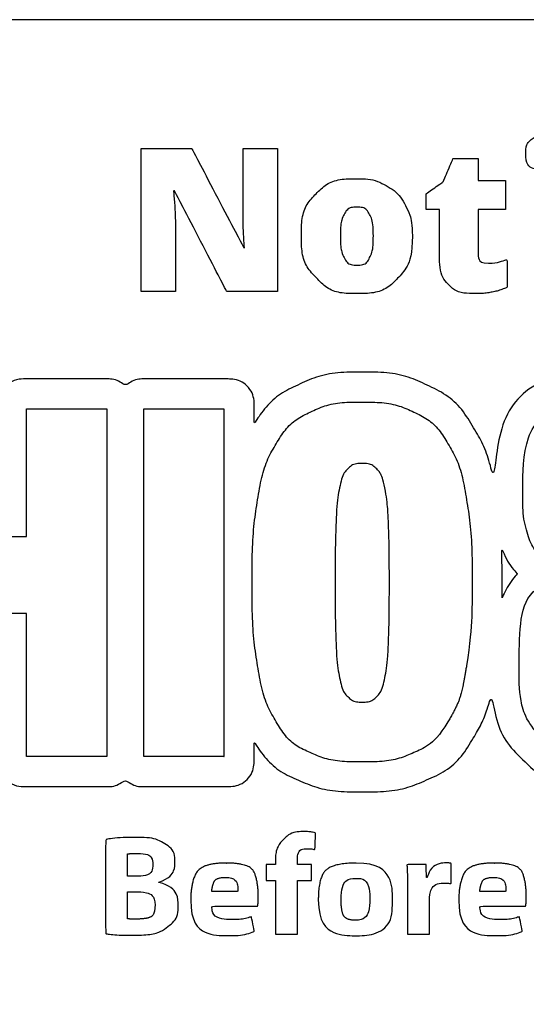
# Model space of a CAD drawing. Extents: x 0 to 40.8, y 0 to 22.
# Drawn here: x 4.102 to 4.811, y 1.843 to 3.207 of the extents above; entities that cross this region are included whole.
import ezdxf

# ---------------------------------------------------------------- set-up
doc = ezdxf.new("R2010")
doc.units = 0
doc.layers.add('SH_Data', color=7, linetype='Continuous')
doc.layers.add('SH_Text', color=7, linetype='Continuous')

msp = doc.modelspace()

# ---------------------------------------------------------------- linework, layer by layer
at = {"layer": 'SH_Data'}
msp.add_lwpolyline([(2.6283, 3.2069), (7.48, 3.2069), (7.48, 0.9524), (2.6283, 0.9524)], close=True, dxfattribs=at)
at = {"layer": 'SH_Text'}
for points, degree in [([(4.8102, 3.0197), (4.8102, 3.0039), (4.8197, 2.9961), (4.8386, 2.9961), (4.8578, 2.9961), (4.8673, 3.0039), (4.8673, 3.0197), (4.8673, 3.0276), (4.865, 3.0335), (4.8604, 3.0375), (4.8559, 3.0416), (4.8486, 3.0436), (4.8386, 3.0436), (4.8287, 3.0436), (4.8214, 3.0416), (4.817, 3.0376), (4.8125, 3.0337), (4.8102, 3.0277), (4.8102, 3.0197)], 3), ([(4.463, 2.8256), (4.463, 2.8256), (4.463, 3.0261), (4.463, 3.0261), (4.463, 3.0261), (4.4147, 3.0261), (4.4147, 3.0261), (4.4147, 3.0261), (4.4147, 2.9355), (4.4147, 2.9355), (4.4147, 2.9232), (4.4153, 2.907), (4.4166, 2.8868), (4.4166, 2.8868), (4.4158, 2.8868), (4.4158, 2.8868), (4.4158, 2.8868), (4.3428, 3.0261), (4.3428, 3.0261), (4.3428, 3.0261), (4.272, 3.0261), (4.272, 3.0261), (4.272, 3.0261), (4.272, 2.8256), (4.272, 2.8256), (4.272, 2.8256), (4.32, 2.8256), (4.32, 2.8256), (4.32, 2.8256), (4.32, 2.916), (4.32, 2.916), (4.32, 2.9277), (4.3192, 2.9447), (4.3174, 2.9669), (4.3174, 2.9669), (4.3187, 2.9669), (4.3187, 2.9669), (4.3187, 2.9669), (4.3919, 2.8256), (4.3919, 2.8256), (4.3919, 2.8256), (4.463, 2.8256), (4.463, 2.8256)], 3), ([(4.7583, 2.8653), (4.7486, 2.8653), (4.7437, 2.8703), (4.7437, 2.8803), (4.7437, 2.8803), (4.7437, 2.9408), (4.7437, 2.9408), (4.7437, 2.9408), (4.7818, 2.9408), (4.7818, 2.9408), (4.7818, 2.9408), (4.7818, 2.981), (4.7818, 2.981), (4.7818, 2.981), (4.7437, 2.981), (4.7437, 2.981), (4.7437, 2.981), (4.7437, 3.0122), (4.7437, 3.0122), (4.7437, 3.0122), (4.7086, 3.0122), (4.7086, 3.0122), (4.7086, 3.0122), (4.6948, 2.9795), (4.6948, 2.9795), (4.6948, 2.9795), (4.6709, 2.9626), (4.6709, 2.9626), (4.6709, 2.9626), (4.6709, 2.9408), (4.6709, 2.9408), (4.6709, 2.9408), (4.6897, 2.9408), (4.6897, 2.9408), (4.6897, 2.9408), (4.6897, 2.8767), (4.6897, 2.8767), (4.6897, 2.8585), (4.6936, 2.8449), (4.7016, 2.8361), (4.7096, 2.8273), (4.7226, 2.8228), (4.7406, 2.8228), (4.7493, 2.8228), (4.757, 2.8235), (4.7635, 2.8249), (4.7701, 2.8262), (4.777, 2.8284), (4.7842, 2.8315), (4.7842, 2.8315), (4.7842, 2.8706), (4.7842, 2.8706), (4.7741, 2.867), (4.7655, 2.8653), (4.7583, 2.8653)], 3), ([(4.6516, 2.9036), (4.6516, 2.9198), (4.6484, 2.934), (4.642, 2.9461), (4.6357, 2.9582), (4.6266, 2.9675), (4.6149, 2.974), (4.6032, 2.9805), (4.5898, 2.9837), (4.5745, 2.9837), (4.5498, 2.9837), (4.5306, 2.9767), (4.5169, 2.9627), (4.5033, 2.9487), (4.4964, 2.929), (4.4964, 2.9036), (4.4964, 2.8789), (4.5034, 2.8592), (4.5174, 2.8447), (4.5313, 2.8301), (4.55, 2.8228), (4.5736, 2.8228), (4.5982, 2.8228), (4.6174, 2.83), (4.631, 2.8442), (4.6447, 2.8584), (4.6516, 2.8782), (4.6516, 2.9036)], 3), ([(4.5509, 2.9036), (4.5509, 2.917), (4.5526, 2.927), (4.5562, 2.9337), (4.5598, 2.9404), (4.5657, 2.9438), (4.5739, 2.9438), (4.5823, 2.9438), (4.5883, 2.9404), (4.5917, 2.9337), (4.5952, 2.9269), (4.597, 2.9169), (4.597, 2.9036), (4.597, 2.8903), (4.5953, 2.8801), (4.5918, 2.8731), (4.5884, 2.8662), (4.5825, 2.8627), (4.5742, 2.8627), (4.5658, 2.8627), (4.5598, 2.8662), (4.5562, 2.8731), (4.5526, 2.8801), (4.5509, 2.8903), (4.5509, 2.9036)], 3), ([(5.0821, 2.6669), (5.0504, 2.6974), (5.0062, 2.7122), (4.9471, 2.7122), (4.8362, 2.7122), (4.7727, 2.6564), (4.7666, 2.5549), (4.7603, 2.5861), (4.7509, 2.6121), (4.7379, 2.6338), (4.7216, 2.6613), (4.6994, 2.6817), (4.6721, 2.6946), (4.6468, 2.7066), (4.6164, 2.7127), (4.5816, 2.7127), (4.5468, 2.7127), (4.5164, 2.7066), (4.4912, 2.6946), (4.4664, 2.6829), (4.4462, 2.6647), (4.4304, 2.6409), (4.4304, 2.6409), (4.4304, 2.6611), (4.4304, 2.6611), (4.4304, 2.6842), (4.4115, 2.7031), (4.3883, 2.7031), (4.3883, 2.7031), (4.276, 2.7031), (4.276, 2.7031), (4.2661, 2.7031), (4.2573, 2.6991), (4.2501, 2.6933), (4.2428, 2.6991), (4.234, 2.7031), (4.2241, 2.7031), (4.2241, 2.7031), (4.1118, 2.7031), (4.1118, 2.7031), (4.0975, 2.7031), (4.085, 2.6961), (4.0774, 2.6852), (4.0697, 2.6961), (4.0572, 2.7031), (4.043, 2.7031), (4.043, 2.7031), (3.9307, 2.7031), (3.9307, 2.7031), (3.9075, 2.7031), (3.8887, 2.6843), (3.8887, 2.6611), (3.8887, 2.6611), (3.8887, 2.6349), (3.8887, 2.6349), (3.8723, 2.6618), (3.8506, 2.6819), (3.8236, 2.6946), (3.7984, 2.7066), (3.7679, 2.7127), (3.7331, 2.7127), (3.6983, 2.7127), (3.6679, 2.7066), (3.6427, 2.6946), (3.6153, 2.6817), (3.5932, 2.6613), (3.5768, 2.6338), (3.5621, 2.6091), (3.5515, 2.5777), (3.5455, 2.5406), (3.5399, 2.5064), (3.5371, 2.4649), (3.5371, 2.4175), (3.5371, 2.3702), (3.5399, 2.3287), (3.5455, 2.2945), (3.5515, 2.2574), (3.5621, 2.226), (3.5768, 2.2013), (3.5934, 2.1734), (3.616, 2.1531), (3.6437, 2.141), (3.6686, 2.13), (3.6987, 2.1245), (3.733, 2.1245), (3.7673, 2.1245), (3.7974, 2.13), (3.8223, 2.141), (3.8498, 2.153), (3.872, 2.1729), (3.8886, 2.2002), (3.8886, 2.2002), (3.8886, 2.174), (3.8886, 2.174), (3.8886, 2.1509), (3.9074, 2.132), (3.9306, 2.132), (3.9306, 2.132), (4.0429, 2.132), (4.0429, 2.132), (4.0571, 2.132), (4.0697, 2.139), (4.0773, 2.1499), (4.0849, 2.139), (4.0974, 2.132), (4.1117, 2.132), (4.1117, 2.132), (4.224, 2.132), (4.224, 2.132), (4.2339, 2.132), (4.2427, 2.136), (4.25, 2.1418), (4.2572, 2.136), (4.266, 2.132), (4.2759, 2.132), (4.2759, 2.132), (4.3882, 2.132), (4.3882, 2.132), (4.4114, 2.132), (4.4303, 2.1508), (4.4303, 2.174), (4.4303, 2.174), (4.4303, 2.1942), (4.4303, 2.1942), (4.4463, 2.1701), (4.467, 2.152), (4.4922, 2.141), (4.5171, 2.13), (4.5472, 2.1245), (4.5815, 2.1245), (4.6158, 2.1245), (4.6459, 2.13), (4.6709, 2.141), (4.6986, 2.1531), (4.7212, 2.1734), (4.7377, 2.2012), (4.7484, 2.2192), (4.7568, 2.2401), (4.7629, 2.2644), (4.7681, 2.2242), (4.7831, 2.1916), (4.8082, 2.1676), (4.8404, 2.1365), (4.8857, 2.1214), (4.9469, 2.1214), (5.0328, 2.1214), (5.0904, 2.1544), (5.1162, 2.2149), (5.1162, 2.2149), (5.1247, 2.2149), (5.1247, 2.2149), (5.1247, 2.2149), (5.1247, 2.1675), (5.1247, 2.1675), (5.1247, 2.1451), (5.1429, 2.1269), (5.1652, 2.1269), (5.1652, 2.1269), (5.2891, 2.1269), (5.2891, 2.1269), (5.3114, 2.1269), (5.3296, 2.1451), (5.3296, 2.1675), (5.3296, 2.1675), (5.3296, 2.4395), (5.3296, 2.4395), (5.331, 2.4395), (5.3323, 2.4393), (5.3336, 2.4393), (5.3336, 2.4393), (5.3336, 2.1675), (5.3336, 2.1675), (5.3336, 2.1451), (5.3518, 2.1269), (5.3742, 2.1269), (5.3742, 2.1269), (5.498, 2.1269), (5.498, 2.1269), (5.5128, 2.1269), (5.5257, 2.135), (5.5328, 2.1469), (5.5385, 2.139), (5.5478, 2.1339), (5.5584, 2.1339), (5.5584, 2.1339), (5.6287, 2.1339), (5.6287, 2.1339), (5.6463, 2.1339), (5.6606, 2.1481), (5.6606, 2.1657), (5.6606, 2.1657), (5.6606, 2.1942), (5.6606, 2.1942), (5.662, 2.1908), (5.6629, 2.1873), (5.6646, 2.1842), (5.6741, 2.1663), (5.6883, 2.1523), (5.7068, 2.1425), (5.7245, 2.1332), (5.7465, 2.1286), (5.7741, 2.1286), (5.8016, 2.1286), (5.8234, 2.1338), (5.841, 2.144), (5.8583, 2.1541), (5.8717, 2.168), (5.8812, 2.1851), (5.8812, 2.1851), (5.8812, 2.1657), (5.8812, 2.1657), (5.8812, 2.1481), (5.8954, 2.1339), (5.913, 2.1339), (5.913, 2.1339), (5.9885, 2.1339), (5.9885, 2.1339), (6.0061, 2.1339), (6.0203, 2.1481), (6.0203, 2.1657), (6.0203, 2.1657), (6.0203, 2.3054), (6.0203, 2.3054), (6.0203, 2.3134), (6.0214, 2.317), (6.0212, 2.3174), (6.0228, 2.3183), (6.0293, 2.3193), (6.0366, 2.3187), (6.0389, 2.3185), (6.0411, 2.3181), (6.0436, 2.3177), (6.0451, 2.3174), (6.0466, 2.3179), (6.0482, 2.3178), (6.048, 2.3116), (6.0475, 2.306), (6.0475, 2.2993), (6.0475, 2.2699), (6.0498, 2.2462), (6.0545, 2.2271), (6.0592, 2.2078), (6.0654, 2.1926), (6.0733, 2.1805), (6.0703, 2.1789), (6.0675, 2.1769), (6.0651, 2.1744), (6.0591, 2.1684), (6.0558, 2.16), (6.056, 2.1515), (6.0563, 2.1324), (6.0599, 2.1158), (6.0666, 2.1023), (6.0737, 2.088), (6.0837, 2.0765), (6.0963, 2.0679), (6.1078, 2.0602), (6.1211, 2.0548), (6.1358, 2.052), (6.1483, 2.0495), (6.1618, 2.0482), (6.1759, 2.0482), (6.1919, 2.0482), (6.2072, 2.0501), (6.2213, 2.0538), (6.2373, 2.058), (6.2513, 2.0651), (6.2633, 2.0748), (6.2759, 2.085), (6.2857, 2.0986), (6.2927, 2.1151), (6.2992, 2.1306), (6.3026, 2.1491), (6.3026, 2.17), (6.3026, 2.17), (6.3026, 2.4219), (6.3026, 2.4219), (6.3026, 2.4395), (6.2883, 2.4538), (6.2707, 2.4538), (6.2707, 2.4538), (6.2707, 2.4537), (6.2707, 2.4537)], 3), ([(4.1116, 2.174), (4.1116, 2.174), (4.1116, 2.3746), (4.1116, 2.3746), (4.1116, 2.3746), (4.0428, 2.3746), (4.0428, 2.3746), (4.0428, 2.3746), (4.0428, 2.174), (4.0428, 2.174), (4.0428, 2.174), (3.9305, 2.174), (3.9305, 2.174), (3.9305, 2.174), (3.9305, 2.6612), (3.9305, 2.6612), (3.9305, 2.6612), (4.0428, 2.6612), (4.0428, 2.6612), (4.0428, 2.6612), (4.0428, 2.4824), (4.0428, 2.4824), (4.0428, 2.4824), (4.1116, 2.4824), (4.1116, 2.4824), (4.1116, 2.4824), (4.1116, 2.6612), (4.1116, 2.6612), (4.1116, 2.6612), (4.2239, 2.6612), (4.2239, 2.6612), (4.2239, 2.6612), (4.2239, 2.174), (4.2239, 2.174)], 3), ([(4.2758, 2.174), (4.2758, 2.174), (4.2758, 2.6612), (4.2758, 2.6612), (4.2758, 2.6612), (4.388, 2.6612), (4.388, 2.6612), (4.388, 2.6612), (4.388, 2.174), (4.388, 2.174)], 3), ([(4.7014, 2.2228), (4.6893, 2.2026), (4.6735, 2.1881), (4.6537, 2.1795), (4.634, 2.1709), (4.6099, 2.1665), (4.5812, 2.1665), (4.5526, 2.1665), (4.5285, 2.1708), (4.5088, 2.1795), (4.4891, 2.1881), (4.4733, 2.2026), (4.4611, 2.2228), (4.449, 2.243), (4.4404, 2.2692), (4.4351, 2.3013), (4.4299, 2.3333), (4.4273, 2.3721), (4.4273, 2.4175), (4.4273, 2.463), (4.43, 2.5018), (4.4351, 2.5338), (4.4404, 2.5659), (4.449, 2.5921), (4.4611, 2.6123), (4.4733, 2.6325), (4.4891, 2.6473), (4.5088, 2.6567), (4.5286, 2.6661), (4.5527, 2.6707), (4.5812, 2.6707), (4.6098, 2.6707), (4.634, 2.666), (4.6537, 2.6567), (4.6735, 2.6474), (4.6893, 2.6325), (4.7014, 2.6123), (4.7136, 2.5921), (4.7222, 2.5659), (4.7274, 2.5338), (4.7326, 2.5018), (4.7353, 2.463), (4.7353, 2.4175), (4.7353, 2.3721), (4.7326, 2.3333), (4.7274, 2.3013)], 3), ([(4.836, 2.1969), (4.8123, 2.2197), (4.8008, 2.2528), (4.801, 2.2982), (4.8013, 2.3633), (4.8132, 2.4085), (4.8701, 2.431), (4.8526, 2.4365), (4.8389, 2.4449), (4.8288, 2.4568), (4.8213, 2.4655), (4.8159, 2.4758), (4.8122, 2.4883), (4.8081, 2.5023), (4.8061, 2.519), (4.8062, 2.5394), (4.8066, 2.6284), (4.8525, 2.6716), (4.9468, 2.6716), (4.9949, 2.6716), (5.0299, 2.6605), (5.0536, 2.6377), (5.0666, 2.6252), (5.0759, 2.6097), (5.0815, 2.5905), (5.086, 2.5752), (5.0882, 2.5576), (5.0881, 2.5377), (5.0879, 2.4939), (5.0798, 2.4473), (5.0232, 2.4303), (5.0587, 2.4156), (5.0761, 2.3914), (5.0842, 2.3638), (5.0906, 2.3423), (5.0916, 2.3188), (5.0915, 2.2965), (5.0911, 2.2061), (5.0438, 2.1621), (4.9466, 2.1621), (4.9466, 2.1621), (4.9466, 2.1621), (4.9466, 2.1621)], 3), ([(4.6131, 2.5506), (4.6156, 2.5378), (4.6174, 2.5206), (4.6182, 2.499), (4.619, 2.4775), (4.6194, 2.4503), (4.6194, 2.4175), (4.6194, 2.3848), (4.619, 2.3576), (4.6182, 2.336), (4.6174, 2.3144), (4.6157, 2.2972), (4.6131, 2.2845), (4.6105, 2.2718), (4.6066, 2.2629), (4.6017, 2.258), (4.5967, 2.253), (4.5899, 2.2504), (4.5814, 2.2504), (4.5729, 2.2504), (4.5663, 2.253), (4.5612, 2.258), (4.5562, 2.2629), (4.5524, 2.2718), (4.5498, 2.2845), (4.5472, 2.2972), (4.5455, 2.3144), (4.5447, 2.336), (4.5439, 2.3576), (4.5435, 2.3848), (4.5435, 2.4175), (4.5435, 2.4503), (4.5439, 2.4775), (4.5447, 2.499), (4.5455, 2.5206), (4.5471, 2.5378), (4.5498, 2.5506), (4.5523, 2.5633), (4.5561, 2.5721), (4.5612, 2.5771), (4.5663, 2.5821), (4.5729, 2.5847), (4.5814, 2.5847), (4.5899, 2.5847), (4.5966, 2.5821), (4.6017, 2.5771), (4.6066, 2.5721), (4.6105, 2.5633), (4.6131, 2.5506)], 3), ([(4.7773, 2.4175), (4.7773, 2.4354), (4.7769, 2.4525), (4.7761, 2.4687), (4.7813, 2.4543), (4.7884, 2.4416), (4.7979, 2.4305), (4.7981, 2.4303), (4.7982, 2.4302), (4.7984, 2.43), (4.7894, 2.4196), (4.7825, 2.4083), (4.7772, 2.3963), (4.7772, 2.3963), (4.7771, 2.3963), (4.7771, 2.3963)], 3), ([(4.7771, 2.3963), (4.7772, 2.4033), (4.7773, 2.4103), (4.7773, 2.4175)], 2), ([(4.7274, 2.3013), (4.7222, 2.2692), (4.7136, 2.243), (4.7014, 2.2228)], 2), ([(4.2239, 2.174), (4.2239, 2.174), (4.1116, 2.174), (4.1116, 2.174)], 2), ([(4.388, 2.174), (4.388, 2.174), (4.2758, 2.174), (4.2758, 2.174)], 2), ([(4.2968, 1.9979), (4.3122, 2.0035), (4.3193, 2.0146), (4.3193, 2.0267), (4.3193, 2.0387), (4.3124, 2.048), (4.3029, 2.0529), (4.293, 2.0587), (4.2813, 2.0606), (4.2625, 2.0606), (4.247, 2.0606), (4.2305, 2.0594), (4.2224, 2.0577), (4.2224, 2.0577), (4.2224, 1.9258), (4.2224, 1.9258), (4.2293, 1.9248), (4.2407, 1.9238), (4.2559, 1.9238), (4.2832, 1.9238), (4.2999, 1.9282), (4.3099, 1.936), (4.3184, 1.9427), (4.324, 1.9523), (4.324, 1.9645), (4.324, 1.9819), (4.3124, 1.9934), (4.2968, 1.9976)], 3), ([(4.4725, 2.0591), (4.4725, 2.0591), (4.4725, 2.0591), (4.4725, 2.0591), (4.4802, 2.0662), (4.4909, 2.0689), (4.4999, 2.0689), (4.5069, 2.0689), (4.5121, 2.0681), (4.5164, 2.0669), (4.5164, 2.0669), (4.5152, 2.0436), (4.5152, 2.0436), (4.5125, 2.0443), (4.5093, 2.0449), (4.5052, 2.0449), (4.495, 2.0449), (4.4907, 2.0372), (4.4907, 2.0276), (4.4907, 2.0276), (4.4907, 2.0226), (4.4907, 2.0226), (4.4907, 2.0226), (4.5107, 2.0226), (4.5107, 2.0226), (4.5107, 2.0226), (4.5107, 2.0004), (4.5107, 2.0004), (4.5107, 2.0004), (4.4909, 2.0004), (4.4909, 2.0004), (4.4909, 2.0004), (4.4909, 1.9252), (4.4909, 1.9252), (4.4909, 1.9252), (4.4599, 1.9252), (4.4599, 1.9252), (4.4599, 1.9252), (4.4599, 2.0004), (4.4599, 2.0004), (4.4599, 2.0004), (4.4469, 2.0004), (4.4469, 2.0004), (4.4469, 2.0004), (4.4469, 2.0226), (4.4469, 2.0226), (4.4469, 2.0226), (4.4599, 2.0226), (4.4599, 2.0226), (4.4599, 2.0226), (4.4599, 2.0265), (4.4599, 2.0265), (4.4599, 2.0382), (4.4635, 2.0511), (4.4725, 2.0591)], 3), ([(4.2663, 2.0384), (4.2802, 2.0384), (4.2883, 2.033), (4.2883, 2.0228), (4.2883, 2.0127), (4.2795, 2.0063), (4.2632, 2.0063), (4.2632, 2.0063), (4.2531, 2.0063), (4.2531, 2.0063), (4.2531, 2.0063), (4.2531, 2.0376), (4.2531, 2.0376), (4.2531, 2.0376), (4.2531, 2.0376), (4.2531, 2.0376)], 3), ([(4.2531, 2.0376), (4.2557, 2.038), (4.2595, 2.0384), (4.2663, 2.0384)], 2), ([(4.3917, 2.0248), (4.3571, 2.0248), (4.3415, 1.9975), (4.3415, 1.9728)], 2), ([(4.3917, 2.0248), (4.3917, 2.0248), (4.3917, 2.0248), (4.3918, 2.0248)], 2), ([(4.3918, 2.0248), (4.3918, 2.0248), (4.3917, 2.0248), (4.3917, 2.0248)], 2), ([(4.3917, 2.0248), (4.3917, 2.0248), (4.3917, 2.0248), (4.3917, 2.0248)], 2), ([(4.436, 1.9761), (4.436, 2.0003), (4.4238, 2.0248), (4.3917, 2.0248)], 2), ([(4.52, 1.9732), (4.52, 1.9417), (4.5423, 1.923), (4.5714, 1.923), (4.598, 1.923), (4.6238, 1.9393), (4.6238, 1.975), (4.6238, 2.0043), (4.6035, 2.0248), (4.573, 2.0248)], 3), ([(4.573, 2.0248), (4.5411, 2.0248), (4.52, 2.0047), (4.52, 1.9732)], 2), ([(4.6724, 2.0047), (4.6724, 2.0047), (4.6724, 2.0048), (4.6724, 2.0048), (4.6775, 2.0189), (4.6897, 2.0249), (4.6993, 2.0249), (4.7021, 2.0249), (4.7036, 2.0249), (4.7058, 2.0245), (4.7058, 2.0245), (4.7058, 1.996), (4.7058, 1.996), (4.7036, 1.9964), (4.701, 1.9967), (4.6975, 1.9967), (4.6861, 1.9967), (4.6784, 1.9908), (4.6763, 1.9814), (4.6759, 1.9794), (4.6757, 1.977), (4.6757, 1.9747), (4.6757, 1.9747), (4.6757, 1.9252), (4.6757, 1.9252), (4.6757, 1.9252), (4.6448, 1.9252), (4.6448, 1.9252), (4.6448, 1.9252), (4.6448, 1.9906), (4.6448, 1.9906), (4.6448, 2.0049), (4.6444, 2.0142), (4.644, 2.0226), (4.644, 2.0226), (4.6707, 2.0226), (4.6707, 2.0226), (4.6707, 2.0226), (4.6716, 2.0047), (4.6716, 2.0047), (4.6716, 2.0047), (4.6724, 2.0047), (4.6724, 2.0047)], 3), ([(4.7668, 2.0248), (4.7322, 2.0248), (4.7166, 1.9975), (4.7166, 1.9728)], 2), ([(4.7668, 2.0248), (4.7668, 2.0248), (4.7667, 2.0248), (4.7667, 2.0248)], 2), ([(4.7667, 2.0248), (4.7667, 2.0248), (4.7668, 2.0248), (4.7668, 2.0248)], 2), ([(4.7668, 2.0248), (4.7668, 2.0248), (4.7668, 2.0248), (4.7668, 2.0248)], 2), ([(4.8111, 1.9761), (4.8111, 2.0003), (4.7989, 2.0248), (4.7668, 2.0248)], 2), ([(4.39, 2.0047), (4.4043, 2.0047), (4.4075, 1.9923), (4.4075, 1.9849), (4.4075, 1.9849), (4.3708, 1.9849), (4.3708, 1.9849)], 3), ([(4.3708, 1.9849), (4.3716, 1.9931), (4.3769, 2.0047), (4.39, 2.0047)], 2), ([(4.7651, 2.0047), (4.7793, 2.0047), (4.7826, 1.9923), (4.7826, 1.9849), (4.7826, 1.9849), (4.7459, 1.9849), (4.7459, 1.9849)], 3), ([(4.7459, 1.9849), (4.7467, 1.9931), (4.752, 2.0047), (4.7651, 2.0047)], 2), ([(4.2968, 1.9976), (4.2968, 1.9977), (4.2968, 1.9979), (4.2968, 1.9979)], 2), ([(4.5519, 1.974), (4.5519, 1.9883), (4.5574, 2.0033), (4.5722, 2.0033), (4.5862, 2.0033), (4.592, 1.9885), (4.592, 1.974), (4.592, 1.9564), (4.5843, 1.9447), (4.5722, 1.9447)], 3), ([(4.2531, 1.9467), (4.2531, 1.9467), (4.2531, 1.9846), (4.2531, 1.9846), (4.2531, 1.9846), (4.2636, 1.9846), (4.2636, 1.9846), (4.2791, 1.9846), (4.2915, 1.9793), (4.2915, 1.9657)], 3), ([(4.2915, 1.9657), (4.2915, 1.9521), (4.2791, 1.9463), (4.2651, 1.9463)], 2), ([(4.3415, 1.9728), (4.3415, 1.9423), (4.3609, 1.9232), (4.3946, 1.9232), (4.408, 1.9232), (4.4204, 1.9251), (4.4305, 1.9291), (4.4305, 1.9291), (4.4264, 1.9496), (4.4264, 1.9496), (4.4181, 1.947), (4.4095, 1.9456), (4.399, 1.9456), (4.3845, 1.9456), (4.3719, 1.9516), (4.3709, 1.9642), (4.3709, 1.9642), (4.435, 1.9642), (4.435, 1.9642), (4.4354, 1.9664), (4.436, 1.9709), (4.436, 1.9761)], 3), ([(4.5722, 1.9447), (4.5591, 1.9447), (4.5519, 1.9572), (4.5519, 1.974)], 2), ([(4.7166, 1.9728), (4.7166, 1.9423), (4.7359, 1.9232), (4.7697, 1.9232), (4.783, 1.9232), (4.7955, 1.9251), (4.8056, 1.9291), (4.8056, 1.9291), (4.8015, 1.9496), (4.8015, 1.9496), (4.7932, 1.947), (4.7846, 1.9456), (4.774, 1.9456), (4.7596, 1.9456), (4.747, 1.9516), (4.746, 1.9642), (4.746, 1.9642), (4.8101, 1.9642), (4.8101, 1.9642), (4.8105, 1.9664), (4.8111, 1.9709), (4.8111, 1.9761)], 3), ([(4.2651, 1.9463), (4.2598, 1.9463), (4.2562, 1.9463), (4.2531, 1.9467)], 2)]:
    msp.add_open_spline(points, degree=degree, dxfattribs=at)

doc.saveas('drawing.dxf')
